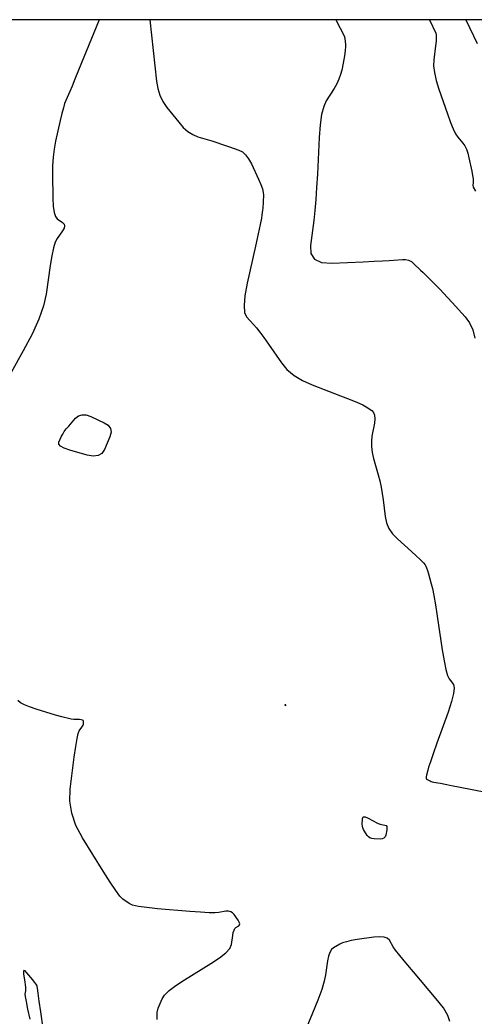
# Model space of a CAD drawing. Extents: x 2082232 to 2083549, y 592624 to 593832.
# Drawn here: x 2082432.5 to 2082476.3, y 593735.9 to 593832 of the extents above; entities that cross this region are included whole.
import ezdxf

# ---------------------------------------------------------------- set-up
doc = ezdxf.new("R2010")
doc.units = 0
for name, color, linetype in [('DT_X_Contour_Major', 7, 'Continuous'), ('DT_X_Contour_Minor', 7, 'Continuous'), ('DT_X_TIN_Hull', 7, 'Continuous')]:
    doc.layers.add(name, color=color, linetype=linetype)

msp = doc.modelspace()

# ---------------------------------------------------------------- linework, layer by layer
at = {"layer": 'DT_X_Contour_Major'}
msp.add_lwpolyline([(2082471.987, 593831.978), (2082472.614, 593830.695), (2082472.645, 593830.551), (2082472.649, 593830.301), (2082472.627, 593829.945), (2082472.577, 593829.484), (2082472.408, 593828.113), (2082472.391, 593827.551), (2082472.467, 593826.894), (2082472.635, 593826.142), (2082472.896, 593825.295), (2082473.716, 593822.91), (2082474.009, 593822.099), (2082474.272, 593821.457), (2082474.507, 593820.983), (2082474.713, 593820.677), (2082475.224, 593820.086), (2082475.403, 593819.832), (2082475.56, 593819.514), (2082475.692, 593819.13), (2082475.802, 593818.683), (2082476.063, 593817.403), (2082476.146, 593816.972), (2082476.199, 593816.639), (2082476.223, 593816.405), (2082476.217, 593816.268), (2082476.163, 593816.035), (2082476.217, 593815.848), (2082476.422, 593815.459)], dxfattribs=at)
at = {"layer": 'DT_X_Contour_Minor'}
for points in [[(2082440.123, 593831.978), (2082438.129, 593827.125), (2082437.773, 593826.26), (2082437.49, 593825.581), (2082437.281, 593825.086), (2082437.145, 593824.777), (2082436.882, 593824.2), (2082436.775, 593823.918), (2082436.65, 593823.502), (2082436.507, 593822.954), (2082436.348, 593822.273), (2082435.898, 593820.28), (2082435.753, 593819.518), (2082435.653, 593818.728), (2082435.599, 593817.911), (2082435.591, 593817.065), (2082435.631, 593814.771), (2082435.668, 593814.002), (2082435.752, 593813.415), (2082435.88, 593813.011), (2082436.054, 593812.788), (2082436.579, 593812.437), (2082436.727, 593812.288), (2082436.777, 593812.104), (2082436.729, 593811.886), (2082436.583, 593811.632), (2082436.064, 593810.909), (2082435.875, 593810.542), (2082435.698, 593809.982), (2082435.533, 593809.23), (2082435.379, 593808.286), (2082434.986, 593805.511), (2082434.738, 593804.39), (2082434.289, 593803.109), (2082433.638, 593801.667), (2082432.787, 593800.065), (2082430.249, 593795.58)], [(2082445.003, 593831.978), (2082445.634, 593826.067), (2082445.755, 593825.363), (2082445.964, 593824.707), (2082446.26, 593824.098), (2082446.644, 593823.537), (2082447.783, 593822.104), (2082448.22, 593821.614), (2082448.676, 593821.22), (2082449.151, 593820.921), (2082449.645, 593820.717), (2082450.987, 593820.302), (2082451.47, 593820.15), (2082451.914, 593820.008), (2082452.317, 593819.874), (2082452.68, 593819.749), (2082453.596, 593819.429), (2082453.929, 593819.255), (2082454.24, 593818.974), (2082454.529, 593818.586), (2082454.797, 593818.09), (2082455.483, 593816.626), (2082455.707, 593816.116), (2082455.863, 593815.685), (2082455.953, 593815.333), (2082455.975, 593815.061), (2082455.945, 593814.439), (2082455.932, 593814.213), (2082455.917, 593814.004), (2082455.9, 593813.81), (2082455.879, 593813.633), (2082455.822, 593813.18), (2082455.767, 593812.864), (2082455.643, 593812.254), (2082455.45, 593811.351), (2082455.189, 593810.154), (2082454.403, 593806.572), (2082454.176, 593805.363), (2082454.088, 593804.421), (2082454.136, 593803.746), (2082454.322, 593803.338), (2082455.002, 593802.608), (2082455.284, 593802.283), (2082455.619, 593801.858), (2082456.008, 593801.331), (2082456.45, 593800.704), (2082457.7, 593798.896), (2082458.238, 593798.254), (2082458.914, 593797.685), (2082459.728, 593797.188), (2082460.68, 593796.763), (2082463.403, 593795.727), (2082464.323, 593795.37), (2082465.04, 593795.075), (2082465.553, 593794.842), (2082465.864, 593794.671), (2082466.421, 593794.298), (2082466.594, 593794.117), (2082466.692, 593793.853), (2082466.717, 593793.506), (2082466.669, 593793.076), (2082466.441, 593791.819), (2082466.387, 593791.333), (2082466.395, 593790.815), (2082466.466, 593790.267), (2082466.599, 593789.687), (2082467.038, 593788.102), (2082467.191, 593787.505), (2082467.321, 593786.905), (2082467.429, 593786.302), (2082467.515, 593785.696), (2082467.713, 593784.073), (2082467.842, 593783.483), (2082468.081, 593782.929), (2082468.43, 593782.411), (2082468.89, 593781.929), (2082470.261, 593780.692), (2082470.718, 593780.277), (2082471.061, 593779.959), (2082471.29, 593779.738), (2082471.405, 593779.614), (2082471.559, 593779.414), (2082471.623, 593779.303), (2082471.698, 593779.122), (2082471.785, 593778.869), (2082471.883, 593778.546), (2082472.161, 593777.59), (2082472.275, 593777.125), (2082472.408, 593776.448), (2082472.561, 593775.558), (2082472.733, 593774.455), (2082473.218, 593771.231), (2082473.396, 593770.149), (2082473.567, 593769.318), (2082473.731, 593768.739), (2082473.887, 593768.412), (2082474.296, 593767.877), (2082474.379, 593767.56), (2082474.323, 593767.012), (2082474.127, 593766.231), (2082473.791, 593765.219), (2082472.709, 593762.21), (2082472.349, 593761.201), (2082472.08, 593760.429), (2082471.903, 593759.896), (2082471.817, 593759.6), (2082471.709, 593759.13), (2082471.682, 593758.971), (2082471.684, 593758.846), (2082471.713, 593758.757), (2082471.771, 593758.702), (2082471.961, 593758.603), (2082472.042, 593758.566), (2082472.143, 593758.532), (2082472.263, 593758.499), (2082472.404, 593758.468), (2082472.803, 593758.388), (2082473.05, 593758.34), (2082473.49, 593758.255), (2082474.125, 593758.132), (2082474.953, 593757.973), (2082477.42, 593757.498)], [(2082462.952, 593831.978), (2082463.781, 593830.366), (2082463.799, 593830.314), (2082463.816, 593830.231), (2082463.831, 593830.117), (2082463.845, 593829.972), (2082463.881, 593829.543), (2082463.882, 593829.347), (2082463.859, 593829.08), (2082463.812, 593828.741), (2082463.74, 593828.331), (2082463.517, 593827.144), (2082463.408, 593826.699), (2082463.25, 593826.254), (2082463.042, 593825.811), (2082462.785, 593825.368), (2082462.033, 593824.189), (2082461.778, 593823.636), (2082461.577, 593822.861), (2082461.431, 593821.863), (2082461.34, 593820.644), (2082461.168, 593817.096), (2082461.098, 593815.819), (2082461.015, 593814.649), (2082460.919, 593813.585), (2082460.812, 593812.629), (2082460.508, 593810.223), (2082460.551, 593809.439), (2082460.907, 593808.894), (2082461.577, 593808.586), (2082462.56, 593808.517), (2082465.599, 593808.651), (2082466.637, 593808.698), (2082467.469, 593808.739), (2082468.096, 593808.775), (2082468.518, 593808.805), (2082469.371, 593808.876), (2082469.681, 593808.871), (2082469.971, 593808.8), (2082470.24, 593808.666), (2082470.49, 593808.466), (2082471.128, 593807.849), (2082471.368, 593807.616), (2082471.609, 593807.38), (2082471.851, 593807.142), (2082472.094, 593806.901), (2082472.743, 593806.256), (2082473.015, 593805.979), (2082473.345, 593805.632), (2082473.732, 593805.215), (2082474.176, 593804.728), (2082475.437, 593803.336), (2082475.858, 593802.761), (2082476.172, 593802.08), (2082476.381, 593801.294)], [(2082475.499, 593831.978), (2082476.603, 593829.72)], [(2082436.471, 593791.812), (2082436.588, 593792.029), (2082436.743, 593792.267), (2082436.937, 593792.526), (2082437.169, 593792.805), (2082437.84, 593793.577), (2082438.12, 593793.802), (2082438.457, 593793.901), (2082438.852, 593793.872), (2082439.305, 593793.716), (2082440.589, 593793.129), (2082440.985, 593792.879), (2082441.21, 593792.569), (2082441.265, 593792.2), (2082441.15, 593791.77), (2082440.615, 593790.545), (2082440.361, 593790.165), (2082439.999, 593789.947), (2082439.53, 593789.889), (2082438.954, 593789.992), (2082437.275, 593790.48), (2082436.736, 593790.666), (2082436.379, 593790.858), (2082436.204, 593791.056), (2082436.211, 593791.26), (2082436.471, 593791.812)], [(2082445.692, 593735.551), (2082445.717, 593736.222), (2082445.816, 593736.667), (2082446.18, 593737.554), (2082446.418, 593737.918), (2082446.86, 593738.345), (2082447.506, 593738.836), (2082448.356, 593739.39), (2082450.893, 593740.951), (2082451.732, 593741.505), (2082452.343, 593741.994), (2082452.728, 593742.42), (2082452.886, 593742.782), (2082453.005, 593743.663), (2082453.058, 593743.96), (2082453.125, 593744.189), (2082453.207, 593744.351), (2082453.304, 593744.446), (2082453.584, 593744.608), (2082453.658, 593744.687), (2082453.671, 593744.801), (2082453.622, 593744.951), (2082453.513, 593745.136), (2082453.139, 593745.678), (2082452.984, 593745.85), (2082452.801, 593745.96), (2082452.59, 593746.008), (2082452.35, 593745.994), (2082451.673, 593745.875), (2082451.306, 593745.848), (2082450.712, 593745.857), (2082449.891, 593745.901), (2082448.844, 593745.981), (2082445.748, 593746.242), (2082444.705, 593746.347), (2082443.897, 593746.466), (2082443.325, 593746.601), (2082442.988, 593746.749), (2082442.403, 593747.165), (2082442.118, 593747.452), (2082441.703, 593747.999), (2082441.156, 593748.807), (2082440.48, 593749.877), (2082438.501, 593753.076), (2082437.87, 593754.27), (2082437.462, 593755.452), (2082437.276, 593756.623), (2082437.314, 593757.783), (2082437.71, 593760.86), (2082437.851, 593761.885), (2082437.977, 593762.652), (2082438.089, 593763.162), (2082438.185, 593763.414), (2082438.424, 593763.743), (2082438.502, 593763.86), (2082438.558, 593763.965), (2082438.592, 593764.056), (2082438.603, 593764.135), (2082438.603, 593764.328), (2082438.578, 593764.392), (2082438.504, 593764.439), (2082438.38, 593764.469), (2082438.206, 593764.483), (2082437.676, 593764.497), (2082437.415, 593764.528), (2082437.029, 593764.611), (2082436.519, 593764.745), (2082435.884, 593764.931), (2082434.026, 593765.497), (2082433.393, 593765.707), (2082432.889, 593765.915), (2082432.515, 593766.119), (2082432.269, 593766.32)], [(2082458.114, 593765.828), (2082458.122, 593765.821), (2082458.128, 593765.82), (2082458.13, 593765.825), (2082458.13, 593765.837), (2082458.125, 593765.875), (2082458.123, 593765.887), (2082458.121, 593765.897), (2082458.12, 593765.903), (2082458.118, 593765.907), (2082458.114, 593765.911), (2082458.111, 593765.913), (2082458.109, 593765.914), (2082458.105, 593765.914), (2082458.1, 593765.914), (2082458.087, 593765.912), (2082458.082, 593765.911), (2082458.077, 593765.909), (2082458.071, 593765.908), (2082458.065, 593765.906), (2082458.049, 593765.899), (2082458.044, 593765.897), (2082458.042, 593765.894), (2082458.042, 593765.892), (2082458.046, 593765.889), (2082458.058, 593765.88), (2082458.063, 593765.877), (2082458.07, 593765.871), (2082458.078, 593765.864), (2082458.087, 593765.855), (2082458.114, 593765.828)], [(2082465.51, 593754.891), (2082465.542, 593755.037), (2082465.633, 593755.106), (2082465.783, 593755.097), (2082465.992, 593755.011), (2082466.629, 593754.679), (2082466.853, 593754.567), (2082467.049, 593754.479), (2082467.217, 593754.417), (2082467.356, 593754.38), (2082467.69, 593754.313), (2082467.795, 593754.266), (2082467.859, 593754.177), (2082467.882, 593754.044), (2082467.864, 593753.868), (2082467.762, 593753.341), (2082467.701, 593753.169), (2082467.593, 593753.049), (2082467.438, 593752.981), (2082467.236, 593752.965), (2082466.636, 593752.991), (2082466.427, 593753.019), (2082466.247, 593753.082), (2082466.099, 593753.182), (2082465.98, 593753.316), (2082465.706, 593753.723), (2082465.616, 593753.88), (2082465.552, 593754.045), (2082465.515, 593754.218), (2082465.504, 593754.398), (2082465.51, 593754.891)], [(2082473.942, 593735.379), (2082473.766, 593735.949), (2082473.331, 593736.678), (2082472.635, 593737.568), (2082470.434, 593740.155), (2082469.694, 593741.034), (2082469.125, 593741.729), (2082468.726, 593742.241), (2082468.499, 593742.569), (2082468.122, 593743.2), (2082467.922, 593743.397), (2082467.605, 593743.511), (2082467.171, 593743.545), (2082466.621, 593743.498), (2082464.998, 593743.263), (2082464.437, 593743.169), (2082463.972, 593743.065), (2082463.604, 593742.951), (2082463.331, 593742.826), (2082462.733, 593742.478), (2082462.528, 593742.301), (2082462.362, 593742.031), (2082462.235, 593741.667), (2082462.147, 593741.211), (2082461.966, 593739.869), (2082461.836, 593739.261), (2082461.585, 593738.444), (2082461.211, 593737.418), (2082460.715, 593736.182), (2082459.231, 593732.608)], [(2082434.919, 593733.082), (2082434.465, 593736.285), (2082434.316, 593737.34), (2082434.209, 593738.1), (2082434.145, 593738.567), (2082434.122, 593738.741), (2082434.119, 593738.812), (2082434.092, 593738.867), (2082434.013, 593738.979), (2082433.882, 593739.148), (2082433.698, 593739.374), (2082433.139, 593740.052), (2082432.961, 593740.238), (2082432.847, 593740.285), (2082432.796, 593740.195), (2082432.809, 593739.967), (2082432.927, 593739.174), (2082432.964, 593738.899), (2082432.986, 593738.668), (2082432.993, 593738.481), (2082432.985, 593738.338), (2082432.944, 593738.015), (2082432.962, 593737.772), (2082433.047, 593737.286), (2082433.2, 593736.556), (2082433.42, 593735.584)]]:
    msp.add_lwpolyline(points, dxfattribs=at)
at = {"layer": 'DT_X_TIN_Hull'}
msp.add_lwpolyline([(2082478.34, 593831.978), (2082471.926, 593831.978), (2082470.673, 593831.978), (2082462.499, 593831.978), (2082460.041, 593831.978), (2082453.422, 593831.978), (2082447.61, 593831.978), (2082443.872, 593831.978), (2082440.715, 593831.978), (2082435.207, 593831.978), (2082431.452, 593831.978)], dxfattribs=at)

doc.saveas('drawing.dxf')
